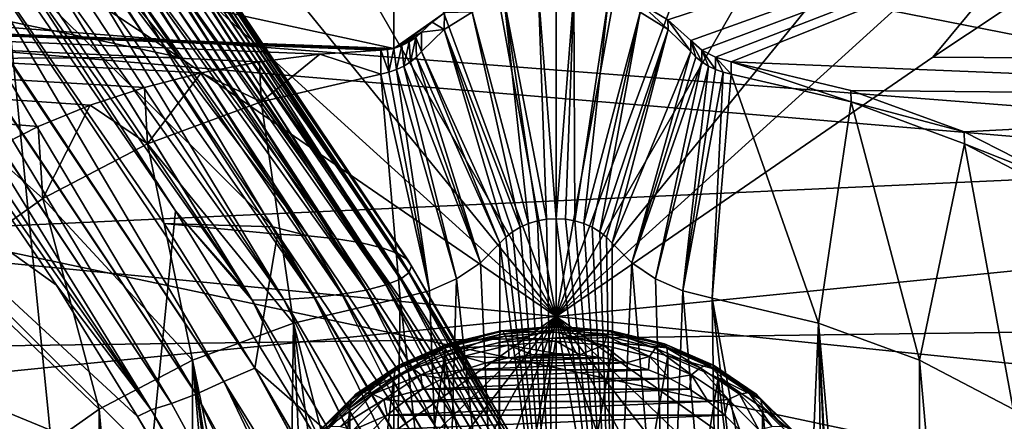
# Model space of a CAD drawing. Header units: metres. Extents: x -22 to 72, y -222 to 22.
# Tile 387 of 410: x 59.65 to 62.68, y 11.72 to 12.96. Entities that reach past the tile are written whole.
import ezdxf

# ---------------------------------------------------------------- set-up
doc = ezdxf.new("R2010")
doc.units = ezdxf.units.M
doc.layers.add('solid_509499_SW0002_01', color=7, linetype='CONTINUOUS')

msp = doc.modelspace()

# ---------------------------------------------------------------- linework, layer by layer
at = {"layer": 'solid_509499_SW0002_01'}
for points in [[(60.799999, 12.87275, 54.161564), (53.299999, 14.496555, 53.646957), (53.299999, 13.151852, 52.405491)], [(60.799999, 12.87275, 54.161564), (60.799999, 13.490433, 54.762997), (53.299999, 14.496555, 53.646957)], [(60.861732, 14.468697, 52.60973), (61.299999, 14.494572, 52.627846), (61.299999, 12.045105, 50.797806)], [(61.299999, 14.494572, 52.627846), (61.73827, 14.468697, 52.60973), (61.299999, 12.045105, 50.797806)], [(60.432522, 14.391605, 52.555748), (60.861732, 14.468697, 52.60973), (61.299999, 12.045105, 50.797806)], [(61.73827, 14.468697, 52.60973), (62.167477, 14.391605, 52.555748), (61.299999, 12.045105, 50.797806)], [(60.021248, 14.264891, 52.467022), (60.432522, 14.391605, 52.555748), (61.299999, 12.045105, 50.797806)], [(62.167477, 14.391605, 52.555748), (62.578751, 14.264891, 52.467022), (61.299999, 12.045105, 50.797806)], [(60.137913, 12.846172, 51.387478), (53.5, 12.80475, 51.35553), (53.5, 14.2452, 52.570343)], [(60.137913, 12.846172, 51.387478), (53.5, 14.2452, 52.570343), (58.977135, 13.61799, 52.014057)], [(59.636406, 14.091173, 52.345383), (60.021248, 14.264891, 52.467022), (61.299999, 12.045105, 50.797806)], [(62.578751, 14.264891, 52.467022), (62.963593, 14.091173, 52.345383), (61.299999, 12.045105, 50.797806)], [(59.285954, 13.874043, 52.193348), (59.636406, 14.091173, 52.345383), (61.299999, 12.045105, 50.797806)], [(62.963593, 14.091173, 52.345383), (63.314045, 13.874043, 52.193348), (61.299999, 12.045105, 50.797806)], [(64.561676, 13.91882, 55.507469), (61.559086, 13.011771, 54.347103), (61.64502, 12.960951, 54.305046)], [(64.561676, 13.91882, 55.507469), (61.64502, 12.960951, 54.305046), (61.715157, 12.897594, 54.250404)], [(64.561676, 13.91882, 55.507469), (61.715157, 12.897594, 54.250404), (61.749416, 12.867819, 54.224991)], [(64.561676, 13.91882, 55.507469), (61.749416, 12.867819, 54.224991), (61.792046, 12.845408, 54.207142)], [(64.561676, 13.91882, 55.507469), (61.792046, 12.845408, 54.207142), (61.840435, 12.831539, 54.197701)], [(64.561676, 12.720585, 54.289288), (64.561676, 13.91882, 55.507469), (61.840435, 12.831539, 54.197701)], [(59.285954, 13.874043, 52.193348), (60.137913, 12.846172, 51.387478), (58.977135, 13.61799, 52.014057)], [(59.285954, 13.874043, 52.193348), (61.299999, 12.045105, 50.797806), (60.137913, 12.846172, 51.387478)], [(63.314045, 13.874043, 52.193348), (62.462135, 12.846207, 51.387505), (61.299999, 12.045105, 50.797806)], [(63.314045, 13.874043, 52.193348), (63.622864, 13.61799, 52.014057), (62.462135, 12.846207, 51.387505)], [(59.299999, 13.587073, 81.565819), (64.561676, 13.801345, 80.947975), (64.561676, 12.551476, 82.162895)], [(62.462135, 12.846207, 51.387505), (63.622864, 13.61799, 52.014057), (68.892403, 12.803313, 51.354424)], [(59.299999, 12.962036, 82.164238), (59.299999, 13.587073, 81.565819), (64.561676, 12.551476, 82.162895)], [(53.5, 13.377833, 84.187454), (68.905083, 12.078847, 85.17852), (68.907753, 13.522199, 84.067055)], [(60.955658, 12.982371, 54.275578), (60.799999, 13.490433, 54.762997), (60.799999, 12.87275, 54.161564)], [(53.5, 13.377833, 84.187454), (53.5, 11.872946, 85.321465), (68.905083, 12.078847, 85.17852)], [(60.27504, 11.844289, 74.679329), (59.376991, 13.36694, 74.329681), (59.296669, 13.316555, 74.371689)], [(59.376991, 13.36694, 74.329681), (60.426708, 12.321719, 74.487076), (59.732666, 13.355902, 74.267632)], [(60.090969, 12.332294, 74.545532), (60.426708, 12.321719, 74.487076), (59.376991, 13.36694, 74.329681)], [(60.090969, 12.332294, 74.545532), (59.376991, 13.36694, 74.329681), (60.370735, 11.88531, 74.637589)], [(60.27504, 11.844289, 74.679329), (60.370735, 11.88531, 74.637589), (59.376991, 13.36694, 74.329681)], [(60.535454, 12.293611, 74.465942), (59.787945, 13.353168, 74.254898), (59.732666, 13.355902, 74.267632)], [(60.426708, 12.321719, 74.487076), (60.535454, 12.293611, 74.465942), (59.732666, 13.355902, 74.267632)], [(60.535454, 12.293611, 74.465942), (59.841393, 13.349138, 74.236115), (59.787945, 13.353168, 74.254898)], [(60.622993, 12.284492, 74.422478), (59.892315, 13.343862, 74.211533), (59.841393, 13.349138, 74.236115)], [(60.535454, 12.293611, 74.465942), (60.622993, 12.284492, 74.422478), (59.841393, 13.349138, 74.236115)], [(60.622993, 12.284492, 74.422478), (59.94006, 13.337408, 74.181458), (59.892315, 13.343862, 74.211533)], [(60.700172, 12.272038, 74.363113), (59.984005, 13.32986, 74.146286), (59.94006, 13.337408, 74.181458)], [(60.622993, 12.284492, 74.422478), (60.700172, 12.272038, 74.363113), (59.94006, 13.337408, 74.181458)], [(60.189701, 11.80545, 74.74028), (59.291851, 13.31365, 74.374817), (59.216488, 13.270203, 74.43425)], [(60.27504, 11.844289, 74.679329), (59.296669, 13.316555, 74.371689), (59.291851, 13.31365, 74.374817)], [(60.189701, 11.80545, 74.74028), (60.27504, 11.844289, 74.679329), (59.291851, 13.31365, 74.374817)], [(60.700172, 12.272038, 74.363113), (60.02359, 13.321314, 74.106468), (59.984005, 13.32986, 74.146286)], [(60.764008, 12.256729, 74.290131), (60.058304, 13.311881, 74.062515), (60.02359, 13.321314, 74.106468)], [(60.700172, 12.272038, 74.363113), (60.764008, 12.256729, 74.290131), (60.02359, 13.321314, 74.106468)], [(60.81205, 12.239155, 74.206352), (60.087692, 13.301683, 74.014999), (60.058304, 13.311881, 74.062515)], [(60.764008, 12.256729, 74.290131), (60.81205, 12.239155, 74.206352), (60.058304, 13.311881, 74.062515)], [(60.81205, 12.239155, 74.206352), (60.111382, 13.290853, 73.964531), (60.087692, 13.301683, 74.014999)], [(60.842438, 12.219992, 74.114998), (60.129063, 13.279529, 73.911766), (60.111382, 13.290853, 73.964531)], [(60.81205, 12.239155, 74.206352), (60.842438, 12.219992, 74.114998), (60.111382, 13.290853, 73.964531)], [(60.842438, 12.219992, 74.114998), (60.140511, 13.267857, 73.857384), (60.129063, 13.279529, 73.911766)], [(60.114132, 11.77579, 74.817192), (59.213245, 13.268428, 74.437294), (59.145626, 13.233708, 74.512589)], [(60.189701, 11.80545, 74.74028), (59.216488, 13.270203, 74.43425), (59.213245, 13.268428, 74.437294)], [(60.114132, 11.77579, 74.817192), (60.189701, 11.80545, 74.74028), (59.213245, 13.268428, 74.437294)], [(60.846302, 12.179888, 73.92382), (60.136379, 13.232264, 73.691536), (60.144196, 13.244072, 73.746552)], [(60.854004, 12.199979, 74.0196), (60.145576, 13.255987, 73.802078), (60.140511, 13.267857, 73.857384)], [(60.842438, 12.219992, 74.114998), (60.854004, 12.199979, 74.0196), (60.140511, 13.267857, 73.857384)], [(60.854004, 12.199979, 74.0196), (60.144196, 13.244072, 73.746552), (60.145576, 13.255987, 73.802078)], [(60.854004, 12.199979, 74.0196), (60.846302, 12.179888, 73.92382), (60.144196, 13.244072, 73.746552)], [(60.050957, 11.756338, 74.907402), (59.143791, 13.232836, 74.515007), (59.086521, 13.20837, 74.603996)], [(60.114132, 11.77579, 74.817192), (59.145626, 13.233708, 74.512589), (59.143791, 13.232836, 74.515007)], [(60.050957, 11.756338, 74.907402), (60.114132, 11.77579, 74.817192), (59.143791, 13.232836, 74.515007)], [(60.81963, 12.160493, 73.831367), (60.101952, 13.209593, 73.585899), (60.122231, 13.220719, 73.637741)], [(60.81963, 12.160493, 73.831367), (60.122231, 13.220719, 73.637741), (60.136379, 13.232264, 73.691536)], [(60.846302, 12.179888, 73.92382), (60.81963, 12.160493, 73.831367), (60.136379, 13.232264, 73.691536)], [(58.910282, 12.751908, 75.789078), (59.758755, 12.141646, 74.926239), (59.041241, 13.195107, 74.705185)], [(60.050957, 11.756338, 74.907402), (59.085812, 13.208107, 74.605316), (59.041241, 13.195107, 74.705185)], [(60.050957, 11.756338, 74.907402), (59.041241, 13.195107, 74.705185), (59.758755, 12.141646, 74.926239)], [(60.050957, 11.756338, 74.907402), (59.086521, 13.20837, 74.603996), (59.085812, 13.208107, 74.605316)], [(60.714172, 12.126726, 73.670403), (59.966202, 13.172025, 73.410851), (60.007488, 13.180128, 73.448608)], [(60.714172, 12.126726, 73.670403), (60.007488, 13.180128, 73.448608), (60.044189, 13.189167, 73.490723)], [(60.775013, 12.142542, 73.745796), (60.044189, 13.189167, 73.490723), (60.075817, 13.19903, 73.536682)], [(60.775013, 12.142542, 73.745796), (60.714172, 12.126726, 73.670403), (60.044189, 13.189167, 73.490723)], [(60.775013, 12.142542, 73.745796), (60.075817, 13.19903, 73.536682), (60.101952, 13.209593, 73.585899)], [(60.81963, 12.160493, 73.831367), (60.775013, 12.142542, 73.745796), (60.101952, 13.209593, 73.585899)], [(60.570927, 12.855149, 54.082783), (60.759567, 12.867797, 54.14592), (53.299999, 13.151852, 52.405491)], [(60.780113, 12.869436, 54.153053), (53.299999, 13.151852, 52.405491), (60.759567, 12.867797, 54.14592)], [(60.385624, 12.831697, 54.010826), (60.570927, 12.855149, 54.082783), (53.299999, 13.151852, 52.405491)], [(60.205063, 12.797462, 53.930645), (60.385624, 12.831697, 54.010826), (53.299999, 13.151852, 52.405491)], [(60.030304, 12.752516, 53.842812), (60.205063, 12.797462, 53.930645), (53.299999, 13.151852, 52.405491)], [(59.862617, 12.697085, 53.748127), (60.030304, 12.752516, 53.842812), (53.299999, 13.151852, 52.405491)], [(59.70293, 12.631409, 53.647312), (59.862617, 12.697085, 53.748127), (53.299999, 13.151852, 52.405491)], [(59.552357, 12.555917, 53.541313), (59.70293, 12.631409, 53.647312), (53.299999, 13.151852, 52.405491)], [(60.780113, 12.869436, 54.153053), (60.799999, 12.87275, 54.161564), (53.299999, 13.151852, 52.405491)], [(60.460331, 12.097639, 73.531746), (59.710922, 13.148552, 73.301476), (59.766407, 13.150756, 73.311745)], [(60.460331, 12.097639, 73.531746), (59.766407, 13.150756, 73.311745), (59.820332, 13.154256, 73.328056)], [(60.553741, 12.103833, 73.561272), (59.820332, 13.154256, 73.328056), (59.872028, 13.159009, 73.350204)], [(60.553741, 12.103833, 73.561272), (60.460331, 12.097639, 73.531746), (59.820332, 13.154256, 73.328056)], [(60.553741, 12.103833, 73.561272), (59.872028, 13.159009, 73.350204), (59.920856, 13.164956, 73.377914)], [(60.639458, 12.113655, 73.608093), (59.920856, 13.164956, 73.377914), (59.966202, 13.172025, 73.410851)], [(60.639458, 12.113655, 73.608093), (60.553741, 12.103833, 73.561272), (59.920856, 13.164956, 73.377914)], [(60.714172, 12.126726, 73.670403), (60.639458, 12.113655, 73.608093), (59.966202, 13.172025, 73.410851)], [(59.898636, 10.086307, 73.852318), (58.411636, 10.046484, 73.780212), (59.594398, 13.147455, 73.296364)], [(59.624477, 13.147558, 73.296883), (60.126026, 12.371292, 73.461517), (59.594398, 13.147455, 73.296364)], [(60.126026, 12.371292, 73.461517), (59.898636, 10.086307, 73.852318), (59.594398, 13.147455, 73.296364)], [(60.348724, 12.117719, 73.515945), (59.624477, 13.147558, 73.296883), (59.654568, 13.147676, 73.297394)], [(60.348724, 12.117719, 73.515945), (60.126026, 12.371292, 73.461517), (59.624477, 13.147558, 73.296883)], [(60.348724, 12.117719, 73.515945), (59.654568, 13.147676, 73.297394), (59.710922, 13.148552, 73.301476)], [(60.348724, 12.117719, 73.515945), (59.710922, 13.148552, 73.301476), (60.362671, 12.095558, 73.520592)], [(60.460331, 12.097639, 73.531746), (60.362671, 12.095558, 73.520592), (59.710922, 13.148552, 73.301476)], [(61.139618, 13.02242, 54.411987), (61.270866, 12.345009, 54.91428), (61.245686, 13.041638, 54.425446)], [(61.245686, 13.041638, 54.425446), (61.270866, 12.345009, 54.91428), (61.299999, 12.346684, 54.915455)], [(61.245686, 13.041638, 54.425446), (61.299999, 12.346684, 54.915455), (61.354317, 13.041638, 54.425446)], [(61.354317, 13.041638, 54.425446), (61.299999, 12.346684, 54.915455), (61.329136, 12.345009, 54.91428)], [(61.354317, 13.041638, 54.425446), (61.329136, 12.345009, 54.91428), (61.357693, 12.340026, 54.910793)], [(61.354317, 13.041638, 54.425446), (61.357693, 12.340026, 54.910793), (61.460384, 13.02242, 54.411987)], [(61.041115, 12.984887, 54.385708), (61.214867, 12.331821, 54.905045), (61.139618, 13.02242, 54.411987)], [(61.139618, 13.02242, 54.411987), (61.214867, 12.331821, 54.905045), (61.242306, 12.340026, 54.910793)], [(61.139618, 13.02242, 54.411987), (61.242306, 12.340026, 54.910793), (61.270866, 12.345009, 54.91428)], [(61.460384, 13.02242, 54.411987), (61.357693, 12.340026, 54.910793), (61.385136, 12.331821, 54.905045)], [(61.460384, 13.02242, 54.411987), (61.385136, 12.331821, 54.905045), (61.558884, 12.984887, 54.385708)], [(61.558884, 12.984887, 54.385708), (61.645168, 12.930811, 54.347843), (61.559086, 13.011771, 54.347103)], [(61.645168, 12.930811, 54.347843), (61.64502, 12.960951, 54.305046), (61.559086, 13.011771, 54.347103)], [(60.917912, 12.9541, 54.24617), (60.955658, 12.982371, 54.275578), (60.799999, 12.87275, 54.161564)], [(60.954834, 12.930811, 54.347843), (60.955658, 12.982371, 54.275578), (60.917912, 12.9541, 54.24617)], [(60.954834, 12.930811, 54.347843), (61.041115, 12.984887, 54.385708), (60.955658, 12.982371, 54.275578)], [(60.954834, 12.930811, 54.347843), (61.189106, 12.320571, 54.897167), (61.041115, 12.984887, 54.385708)], [(61.041115, 12.984887, 54.385708), (61.189106, 12.320571, 54.897167), (61.214867, 12.331821, 54.905045)], [(61.558884, 12.984887, 54.385708), (61.385136, 12.331821, 54.905045), (61.410896, 12.320571, 54.897167)], [(61.558884, 12.984887, 54.385708), (61.410896, 12.320571, 54.897167), (61.434502, 12.306477, 54.887299)], [(61.558884, 12.984887, 54.385708), (61.434502, 12.306477, 54.887299), (61.645168, 12.930811, 54.347843)], [(59.299999, 12.310474, 82.734047), (59.299999, 12.962036, 82.164238), (64.561676, 12.551476, 82.162895)], [(60.884842, 12.922809, 54.214394), (60.917912, 12.9541, 54.24617), (60.799999, 12.87275, 54.161564)], [(60.954834, 12.930811, 54.347843), (60.917912, 12.9541, 54.24617), (60.884842, 12.922809, 54.214394)], [(61.715157, 12.86274, 54.300179), (61.715157, 12.897594, 54.250404), (61.64502, 12.960951, 54.305046)], [(61.645168, 12.930811, 54.347843), (61.715157, 12.86274, 54.300179), (61.64502, 12.960951, 54.305046)], [(60.867489, 12.906909, 54.198261), (60.884842, 12.922809, 54.214394), (60.799999, 12.87275, 54.161564)], [(60.847229, 12.893087, 54.183895), (60.867489, 12.906909, 54.198261), (60.799999, 12.87275, 54.161564)], [(60.850891, 12.831043, 54.277985), (60.867489, 12.906909, 54.198261), (60.847229, 12.893087, 54.183895)], [(60.850891, 12.831043, 54.277985), (60.869118, 12.845993, 54.288452), (60.867489, 12.906909, 54.198261)], [(60.884842, 12.86274, 54.300179), (60.884842, 12.922809, 54.214394), (60.867489, 12.906909, 54.198261)], [(60.869118, 12.845993, 54.288452), (60.884842, 12.86274, 54.300179), (60.867489, 12.906909, 54.198261)], [(60.884842, 12.86274, 54.300179), (60.954834, 12.930811, 54.347843), (60.884842, 12.922809, 54.214394)], [(60.884842, 12.86274, 54.300179), (61.144539, 12.289834, 54.875648), (60.954834, 12.930811, 54.347843)], [(60.954834, 12.930811, 54.347843), (61.144539, 12.289834, 54.875648), (61.165501, 12.306477, 54.887299)], [(60.954834, 12.930811, 54.347843), (61.165501, 12.306477, 54.887299), (61.189106, 12.320571, 54.897167)], [(61.645168, 12.930811, 54.347843), (61.434502, 12.306477, 54.887299), (61.455463, 12.289834, 54.875648)], [(61.645168, 12.930811, 54.347843), (61.455463, 12.289834, 54.875648), (61.473389, 12.270955, 54.862427)], [(61.645168, 12.930811, 54.347843), (61.473389, 12.270955, 54.862427), (61.715157, 12.86274, 54.300179)], [(60.824615, 12.881659, 54.171619), (60.847229, 12.893087, 54.183895), (60.799999, 12.87275, 54.161564)], [(60.808189, 12.807494, 54.261497), (60.824615, 12.881659, 54.171619), (60.799999, 12.87275, 54.161564)], [(60.808189, 12.807494, 54.261497), (60.830471, 12.818139, 54.268951), (60.824615, 12.881659, 54.171619)], [(60.830471, 12.818139, 54.268951), (60.847229, 12.893087, 54.183895), (60.824615, 12.881659, 54.171619)], [(60.830471, 12.818139, 54.268951), (60.850891, 12.831043, 54.277985), (60.847229, 12.893087, 54.183895)], [(61.749107, 12.831043, 54.277985), (61.749416, 12.867819, 54.224991), (61.715157, 12.897594, 54.250404)], [(61.730885, 12.845993, 54.288452), (61.715157, 12.897594, 54.250404), (61.715157, 12.86274, 54.300179)], [(61.730885, 12.845993, 54.288452), (61.749107, 12.831043, 54.277985), (61.715157, 12.897594, 54.250404)], [(60.137913, 12.846172, 51.387478), (61.299999, 12.045105, 50.797806), (53.5, 12.80475, 51.35553)], [(60.390354, 12.707378, 54.191395), (60.570927, 12.855149, 54.082783), (60.385624, 12.831697, 54.010826)], [(60.390354, 12.707378, 54.191395), (60.759567, 12.793653, 54.251804), (60.570927, 12.855149, 54.082783)], [(60.759567, 12.793653, 54.251804), (60.759567, 12.867797, 54.14592), (60.570927, 12.855149, 54.082783)], [(60.784424, 12.799288, 54.255749), (60.780113, 12.869436, 54.153053), (60.759567, 12.867797, 54.14592)], [(60.759567, 12.793653, 54.251804), (60.784424, 12.799288, 54.255749), (60.759567, 12.867797, 54.14592)], [(60.784424, 12.799288, 54.255749), (60.799999, 12.87275, 54.161564), (60.780113, 12.869436, 54.153053)], [(60.784424, 12.799288, 54.255749), (60.808189, 12.807494, 54.261497), (60.799999, 12.87275, 54.161564)], [(60.850891, 12.831043, 54.277985), (61.066338, 12.210877, 54.820362), (60.869118, 12.845993, 54.288452)], [(60.869118, 12.845993, 54.288452), (61.12661, 12.270955, 54.862427), (60.884842, 12.86274, 54.300179)], [(60.869118, 12.845993, 54.288452), (61.066338, 12.210877, 54.820362), (61.12661, 12.270955, 54.862427)], [(60.884842, 12.86274, 54.300179), (61.12661, 12.270955, 54.862427), (61.144539, 12.289834, 54.875648)], [(61.299999, 12.045105, 50.797806), (62.462135, 12.846207, 51.387505), (68.892403, 12.803313, 51.354424)], [(61.715157, 12.86274, 54.300179), (61.473389, 12.270955, 54.862427), (61.533665, 12.210877, 54.820362)], [(61.730885, 12.845993, 54.288452), (61.715157, 12.86274, 54.300179), (61.533665, 12.210877, 54.820362)], [(61.730885, 12.845993, 54.288452), (61.533665, 12.210877, 54.820362), (61.749107, 12.831043, 54.277985)], [(61.749107, 12.831043, 54.277985), (61.769531, 12.818139, 54.268951), (61.749416, 12.867819, 54.224991)], [(61.791809, 12.807494, 54.261497), (61.792046, 12.845408, 54.207142), (61.749416, 12.867819, 54.224991)], [(61.769531, 12.818139, 54.268951), (61.791809, 12.807494, 54.261497), (61.749416, 12.867819, 54.224991)], [(60.390354, 12.707378, 54.191395), (60.385624, 12.831697, 54.010826), (60.205063, 12.797462, 53.930645)], [(60.808189, 12.807494, 54.261497), (60.99308, 12.16142, 54.785728), (60.830471, 12.818139, 54.268951)], [(60.830471, 12.818139, 54.268951), (61.066338, 12.210877, 54.820362), (60.850891, 12.831043, 54.277985)], [(60.830471, 12.818139, 54.268951), (60.99308, 12.16142, 54.785728), (61.066338, 12.210877, 54.820362)], [(61.749107, 12.831043, 54.277985), (61.533665, 12.210877, 54.820362), (61.606918, 12.16142, 54.785728)], [(61.749107, 12.831043, 54.277985), (61.606918, 12.16142, 54.785728), (61.769531, 12.818139, 54.268951)], [(61.769531, 12.818139, 54.268951), (61.606918, 12.16142, 54.785728), (61.690422, 12.124429, 54.75983)], [(61.769531, 12.818139, 54.268951), (61.690422, 12.124429, 54.75983), (61.791809, 12.807494, 54.261497)], [(61.791809, 12.807494, 54.261497), (61.815575, 12.799288, 54.255749), (61.792046, 12.845408, 54.207142)], [(61.840435, 12.793653, 54.251804), (61.840435, 12.831539, 54.197701), (61.792046, 12.845408, 54.207142)], [(61.815575, 12.799288, 54.255749), (61.840435, 12.793653, 54.251804), (61.792046, 12.845408, 54.207142)], [(64.561676, 12.720585, 54.289288), (61.840435, 12.831539, 54.197701), (62.208801, 12.742543, 54.141712)], [(62.209648, 12.707378, 54.191395), (62.208801, 12.742543, 54.141712), (61.840435, 12.831539, 54.197701)], [(61.840435, 12.793653, 54.251804), (62.209648, 12.707378, 54.191395), (61.840435, 12.831539, 54.197701)], [(61.299999, 12.045105, 50.797806), (53.5, 11.261203, 50.274727), (53.5, 12.80475, 51.35553)], [(60.040245, 12.578309, 54.101021), (60.205063, 12.797462, 53.930645), (60.030304, 12.752516, 53.842812)], [(60.390354, 12.707378, 54.191395), (60.205063, 12.797462, 53.930645), (60.040245, 12.578309, 54.101021)], [(60.390354, 12.707378, 54.191395), (60.818947, 12.101288, 54.743626), (60.759567, 12.793653, 54.251804)], [(60.759567, 12.793653, 54.251804), (60.909576, 12.124429, 54.75983), (60.784424, 12.799288, 54.255749)], [(60.759567, 12.793653, 54.251804), (60.818947, 12.101288, 54.743626), (60.909576, 12.124429, 54.75983)], [(60.784424, 12.799288, 54.255749), (60.909576, 12.124429, 54.75983), (60.808189, 12.807494, 54.261497)], [(60.808189, 12.807494, 54.261497), (60.909576, 12.124429, 54.75983), (60.99308, 12.16142, 54.785728)], [(61.299999, 12.045105, 50.797806), (68.892403, 12.803313, 51.354424), (68.892403, 11.260791, 50.274464)], [(61.791809, 12.807494, 54.261497), (61.690422, 12.124429, 54.75983), (61.815575, 12.799288, 54.255749)], [(61.815575, 12.799288, 54.255749), (61.690422, 12.124429, 54.75983), (61.781052, 12.101288, 54.743626)], [(61.815575, 12.799288, 54.255749), (61.781052, 12.101288, 54.743626), (61.840435, 12.793653, 54.251804)], [(62.109688, 12.024495, 54.689854), (61.840435, 12.793653, 54.251804), (61.781052, 12.101288, 54.743626)], [(62.109688, 12.024495, 54.689854), (62.209648, 12.707378, 54.191395), (61.840435, 12.793653, 54.251804)], [(58.910282, 12.751908, 75.789078), (60.009247, 11.736337, 75.010139), (59.758755, 12.141646, 74.926239)], [(58.910282, 12.751908, 75.789078), (60.129921, 11.53299, 75.051941), (60.009247, 11.736337, 75.010139)], [(58.910282, 12.751908, 75.789078), (58.910282, 12.036059, 76.855171), (60.129921, 11.53299, 75.051941)], [(60.040245, 12.578309, 54.101021), (60.030304, 12.752516, 53.842812), (59.862617, 12.697085, 53.748127)], [(64.561676, 12.720585, 54.289288), (62.208801, 12.742543, 54.141712), (62.558109, 12.614994, 54.050175)], [(62.209648, 12.707378, 54.191395), (62.558109, 12.614994, 54.050175), (62.208801, 12.742543, 54.141712)], [(59.716587, 12.409158, 53.982578), (59.862617, 12.697085, 53.748127), (59.70293, 12.631409, 53.647312)], [(60.040245, 12.578309, 54.101021), (59.862617, 12.697085, 53.748127), (59.716587, 12.409158, 53.982578)], [(60.390354, 12.707378, 54.191395), (60.040245, 12.578309, 54.101021), (60.490314, 12.024495, 54.689854)], [(60.390354, 12.707378, 54.191395), (60.490314, 12.024495, 54.689854), (60.818947, 12.101288, 54.743626)], [(62.421326, 11.909609, 54.609409), (62.209648, 12.707378, 54.191395), (62.109688, 12.024495, 54.689854)], [(62.209648, 12.707378, 54.191395), (62.559753, 12.578309, 54.101021), (62.558109, 12.614994, 54.050175)], [(62.421326, 11.909609, 54.609409), (62.559753, 12.578309, 54.101021), (62.209648, 12.707378, 54.191395)], [(64.561676, 12.720585, 54.289288), (62.558109, 12.614994, 54.050175), (62.881359, 12.450686, 53.925938)], [(59.716587, 12.409158, 53.982578), (59.70293, 12.631409, 53.647312), (59.552357, 12.555917, 53.541313)], [(62.559753, 12.578309, 54.101021), (62.881359, 12.450686, 53.925938), (62.558109, 12.614994, 54.050175)], [(60.040245, 12.578309, 54.101021), (59.716587, 12.409158, 53.982578), (60.178673, 11.909609, 54.609409)], [(60.040245, 12.578309, 54.101021), (60.178673, 11.909609, 54.609409), (60.490314, 12.024495, 54.689854)], [(62.709427, 11.759043, 54.503983), (62.559753, 12.578309, 54.101021), (62.421326, 11.909609, 54.609409)], [(62.559753, 12.578309, 54.101021), (62.883411, 12.409158, 53.982578), (62.881359, 12.450686, 53.925938)], [(62.709427, 11.759043, 54.503983), (62.883411, 12.409158, 53.982578), (62.559753, 12.578309, 54.101021)], [(59.299999, 12.310474, 82.734047), (64.561676, 12.551476, 82.162895), (64.561676, 11.195126, 83.25766)], [(59.716587, 12.409158, 53.982578), (59.552357, 12.555917, 53.541313), (59.426167, 12.203476, 53.838558)], [(59.716587, 12.409158, 53.982578), (59.426167, 12.203476, 53.838558), (59.890575, 11.759043, 54.503983)], [(59.716587, 12.409158, 53.982578), (59.890575, 11.759043, 54.503983), (60.178673, 11.909609, 54.609409)], [(60.126026, 12.371292, 73.461517), (60.597427, 11.611213, 73.620628), (59.898636, 10.086307, 73.852318)], [(60.362671, 12.095558, 73.520592), (60.597427, 11.611213, 73.620628), (60.126026, 12.371292, 73.461517)], [(60.348724, 12.117719, 73.515945), (60.362671, 12.095558, 73.520592), (60.126026, 12.371292, 73.461517)], [(60.090969, 12.332294, 74.545532), (60.440765, 12.299293, 74.491783), (60.426708, 12.321719, 74.487076)], [(60.090969, 12.332294, 74.545532), (60.370735, 11.88531, 74.637589), (60.440765, 12.299293, 74.491783)], [(61.299999, 10.946896, 53.93531), (61.214867, 12.331821, 54.905045), (61.189106, 12.320571, 54.897167)], [(61.299999, 10.946896, 53.93531), (61.242306, 12.340026, 54.910793), (61.214867, 12.331821, 54.905045)], [(61.299999, 10.946896, 53.93531), (61.270866, 12.345009, 54.91428), (61.242306, 12.340026, 54.910793)], [(61.299999, 10.946896, 53.93531), (61.299999, 12.346684, 54.915455), (61.270866, 12.345009, 54.91428)], [(61.475597, 10.932728, 53.925392), (61.329136, 12.345009, 54.91428), (61.299999, 12.346684, 54.915455)], [(61.299999, 10.946896, 53.93531), (61.475597, 10.932728, 53.925392), (61.299999, 12.346684, 54.915455)], [(61.475597, 10.932728, 53.925392), (61.357693, 12.340026, 54.910793), (61.329136, 12.345009, 54.91428)], [(61.475597, 10.932728, 53.925392), (61.385136, 12.331821, 54.905045), (61.357693, 12.340026, 54.910793)], [(61.475597, 10.932728, 53.925392), (61.410896, 12.320571, 54.897167), (61.385136, 12.331821, 54.905045)], [(59.299999, 11.634413, 83.273521), (59.299999, 12.310474, 82.734047), (64.561676, 11.195126, 83.25766)], [(60.370735, 11.88531, 74.637589), (61.01815, 11.316975, 74.695839), (60.440765, 12.299293, 74.491783)], [(60.426708, 12.321719, 74.487076), (60.440765, 12.299293, 74.491783), (60.535454, 12.293611, 74.465942)], [(61.130356, 11.279489, 74.676537), (60.535454, 12.293611, 74.465942), (60.440765, 12.299293, 74.491783)], [(61.01815, 11.316975, 74.695839), (61.130356, 11.279489, 74.676537), (60.440765, 12.299293, 74.491783)], [(61.299999, 10.946896, 53.93531), (61.165501, 12.306477, 54.887299), (61.144539, 12.289834, 54.875648)], [(61.299999, 10.946896, 53.93531), (61.189106, 12.320571, 54.897167), (61.165501, 12.306477, 54.887299)], [(61.475597, 10.932728, 53.925392), (61.434502, 12.306477, 54.887299), (61.410896, 12.320571, 54.897167)], [(61.475597, 10.932728, 53.925392), (61.455463, 12.289834, 54.875648), (61.434502, 12.306477, 54.887299)], [(61.217896, 11.270544, 74.633034), (60.622993, 12.284492, 74.422478), (60.535454, 12.293611, 74.465942)], [(61.130356, 11.279489, 74.676537), (61.217896, 11.270544, 74.633034), (60.535454, 12.293611, 74.465942)], [(61.295071, 11.258327, 74.573624), (60.700172, 12.272038, 74.363113), (60.622993, 12.284492, 74.422478)], [(61.217896, 11.270544, 74.633034), (61.295071, 11.258327, 74.573624), (60.622993, 12.284492, 74.422478)], [(61.35891, 11.243308, 74.50058), (60.764008, 12.256729, 74.290131), (60.700172, 12.272038, 74.363113)], [(61.295071, 11.258327, 74.573624), (61.35891, 11.243308, 74.50058), (60.700172, 12.272038, 74.363113)], [(61.124401, 10.932728, 53.925392), (61.12661, 12.270955, 54.862427), (61.066338, 12.210877, 54.820362)], [(61.124401, 10.932728, 53.925392), (61.299999, 10.946896, 53.93531), (61.12661, 12.270955, 54.862427)], [(61.299999, 10.946896, 53.93531), (61.144539, 12.289834, 54.875648), (61.12661, 12.270955, 54.862427)], [(61.475597, 10.932728, 53.925392), (61.473389, 12.270955, 54.862427), (61.455463, 12.289834, 54.875648)], [(61.475597, 10.932728, 53.925392), (61.533665, 12.210877, 54.820362), (61.473389, 12.270955, 54.862427)], [(61.406948, 11.226068, 74.416733), (60.81205, 12.239155, 74.206352), (60.764008, 12.256729, 74.290131)], [(61.35891, 11.243308, 74.50058), (61.406948, 11.226068, 74.416733), (60.764008, 12.256729, 74.290131)], [(61.437336, 11.207268, 74.325302), (60.842438, 12.219992, 74.114998), (60.81205, 12.239155, 74.206352)], [(61.406948, 11.226068, 74.416733), (61.437336, 11.207268, 74.325302), (60.81205, 12.239155, 74.206352)], [(61.448902, 11.187635, 74.22982), (60.854004, 12.199979, 74.0196), (60.842438, 12.219992, 74.114998)], [(61.437336, 11.207268, 74.325302), (61.448902, 11.187635, 74.22982), (60.842438, 12.219992, 74.114998)], [(61.124401, 10.932728, 53.925392), (61.066338, 12.210877, 54.820362), (60.99308, 12.16142, 54.785728)], [(61.475597, 10.932728, 53.925392), (61.644428, 10.890773, 53.896015), (61.533665, 12.210877, 54.820362)], [(61.644428, 10.890773, 53.896015), (61.606918, 12.16142, 54.785728), (61.533665, 12.210877, 54.820362)], [(59.426167, 12.203476, 53.838558), (59.632061, 11.575957, 54.375786), (59.890575, 11.759043, 54.503983)], [(61.414528, 11.1489, 74.041435), (60.81963, 12.160493, 73.831367), (60.846302, 12.179888, 73.92382)], [(61.4412, 11.167926, 74.133972), (60.846302, 12.179888, 73.92382), (60.854004, 12.199979, 74.0196)], [(61.4412, 11.167926, 74.133972), (61.414528, 11.1489, 74.041435), (60.846302, 12.179888, 73.92382)], [(61.448902, 11.187635, 74.22982), (61.4412, 11.167926, 74.133972), (60.854004, 12.199979, 74.0196)], [(61.369911, 11.131289, 73.955788), (60.775013, 12.142542, 73.745796), (60.81963, 12.160493, 73.831367)], [(61.414528, 11.1489, 74.041435), (61.369911, 11.131289, 73.955788), (60.81963, 12.160493, 73.831367)], [(60.95557, 10.890773, 53.896015), (60.99308, 12.16142, 54.785728), (60.909576, 12.124429, 54.75983)], [(60.95557, 10.890773, 53.896015), (61.124401, 10.932728, 53.925392), (60.99308, 12.16142, 54.785728)], [(61.644428, 10.890773, 53.896015), (61.690422, 12.124429, 54.75983), (61.606918, 12.16142, 54.785728)], [(60.050957, 11.756338, 74.907402), (59.758755, 12.141646, 74.926239), (60.009247, 11.736337, 75.010139)], [(61.234356, 11.102952, 73.817978), (60.639458, 12.113655, 73.608093), (60.714172, 12.126726, 73.670403)], [(61.309074, 11.115774, 73.880333), (60.714172, 12.126726, 73.670403), (60.775013, 12.142542, 73.745796)], [(61.309074, 11.115774, 73.880333), (61.234356, 11.102952, 73.817978), (60.714172, 12.126726, 73.670403)], [(61.369911, 11.131289, 73.955788), (61.309074, 11.115774, 73.880333), (60.775013, 12.142542, 73.745796)], [(60.95557, 10.890773, 53.896015), (60.909576, 12.124429, 54.75983), (60.818947, 12.101288, 54.743626)], [(61.644428, 10.890773, 53.896015), (61.800007, 10.822655, 53.848316), (61.690422, 12.124429, 54.75983)], [(61.800007, 10.822655, 53.848316), (61.781052, 12.101288, 54.743626), (61.690422, 12.124429, 54.75983)], [(60.460331, 12.097639, 73.531746), (60.940144, 11.116831, 73.7239), (60.362671, 12.095558, 73.520592)], [(60.362671, 12.095558, 73.520592), (60.940144, 11.116831, 73.7239), (60.597427, 11.611213, 73.620628)], [(61.055233, 11.08724, 73.741562), (60.460331, 12.097639, 73.531746), (60.553741, 12.103833, 73.561272)], [(60.460331, 12.097639, 73.531746), (60.95752, 11.08533, 73.730377), (60.940144, 11.116831, 73.7239)], [(61.055233, 11.08724, 73.741562), (60.95752, 11.08533, 73.730377), (60.460331, 12.097639, 73.531746)], [(60.799995, 10.822655, 53.848316), (60.818947, 12.101288, 54.743626), (60.490314, 12.024495, 54.689854)], [(61.14864, 11.093317, 73.771118), (60.553741, 12.103833, 73.561272), (60.639458, 12.113655, 73.608093)], [(61.14864, 11.093317, 73.771118), (61.055233, 11.08724, 73.741562), (60.553741, 12.103833, 73.561272)], [(61.234356, 11.102952, 73.817978), (61.14864, 11.093317, 73.771118), (60.639458, 12.113655, 73.608093)], [(60.799995, 10.822655, 53.848316), (60.95557, 10.890773, 53.896015), (60.818947, 12.101288, 54.743626)], [(62.048317, 10.61925, 53.705891), (62.109688, 12.024495, 54.689854), (61.781052, 12.101288, 54.743626)], [(61.936382, 10.730976, 53.784122), (62.048317, 10.61925, 53.705891), (61.781052, 12.101288, 54.743626)], [(61.800007, 10.822655, 53.848316), (61.936382, 10.730976, 53.784122), (61.781052, 12.101288, 54.743626)], [(53.5, 11.872946, 85.321465), (68.902763, 10.544668, 86.160667), (68.905083, 12.078847, 85.17852)], [(60.137867, 11.216978, 50.246708), (53.5, 11.261203, 50.274727), (61.299999, 12.045105, 50.797806)], [(58.910282, 12.036059, 76.855171), (60.120274, 10.893133, 76.025696), (60.129921, 11.53299, 75.051941)], [(58.910282, 12.036059, 76.855171), (58.910282, 11.23132, 77.855873), (60.120274, 10.893133, 76.025696)], [(59.285954, 10.108191, 49.556469), (60.137867, 11.216978, 50.246708), (61.299999, 12.045105, 50.797806)], [(59.285954, 10.108191, 49.556469), (61.299999, 12.045105, 50.797806), (59.636406, 9.891062, 49.404434)], [(59.636406, 9.891062, 49.404434), (61.299999, 12.045105, 50.797806), (60.021248, 9.717344, 49.282795)], [(60.021248, 9.717344, 49.282795), (61.299999, 12.045105, 50.797806), (60.432522, 9.59063, 49.194069)], [(60.432522, 9.59063, 49.194069), (61.299999, 12.045105, 50.797806), (60.861732, 9.513538, 49.140091)], [(60.861732, 9.513538, 49.140091), (61.299999, 12.045105, 50.797806), (61.299999, 9.487662, 49.121971)], [(62.462135, 11.216977, 50.246708), (61.299999, 12.045105, 50.797806), (68.892403, 11.260791, 50.274464)], [(63.314045, 10.108191, 49.556469), (61.299999, 12.045105, 50.797806), (62.462135, 11.216977, 50.246708)], [(62.963593, 9.891062, 49.404434), (61.299999, 12.045105, 50.797806), (63.314045, 10.108191, 49.556469)], [(62.578751, 9.717344, 49.282795), (61.299999, 12.045105, 50.797806), (62.963593, 9.891062, 49.404434)], [(62.167477, 9.59063, 49.194069), (61.299999, 12.045105, 50.797806), (62.578751, 9.717344, 49.282795)], [(61.73827, 9.513538, 49.140091), (61.299999, 12.045105, 50.797806), (62.167477, 9.59063, 49.194069)], [(61.299999, 9.487662, 49.121971), (61.299999, 12.045105, 50.797806), (61.73827, 9.513538, 49.140091)], [(60.468506, 10.491779, 53.616634), (60.490314, 12.024495, 54.689854), (60.178673, 11.909609, 54.609409)], [(60.468506, 10.491779, 53.616634), (60.551682, 10.61925, 53.705891), (60.490314, 12.024495, 54.689854)], [(60.66362, 10.730976, 53.784122), (60.799995, 10.822655, 53.848316), (60.490314, 12.024495, 54.689854)], [(60.551682, 10.61925, 53.705891), (60.66362, 10.730976, 53.784122), (60.490314, 12.024495, 54.689854)], [(60.958195, 11.947749, 52.37553), (60.965847, 11.960301, 52.325378), (61.12965, 12.001004, 52.353878)], [(61.125748, 11.989385, 52.404682), (60.958195, 11.947749, 52.37553), (61.12965, 12.001004, 52.353878)], [(61.12965, 12.001004, 52.353878), (60.965847, 11.960301, 52.325378), (61.13586, 11.999206, 52.302017)], [(60.965847, 11.960301, 52.325378), (60.978031, 11.959987, 52.274555), (61.13586, 11.999206, 52.302017)], [(61.13586, 11.999206, 52.302017), (60.978031, 11.959987, 52.274555), (61.143955, 11.98411, 52.252644)], [(61.299999, 12.003443, 52.414528), (61.299999, 11.979335, 52.460838), (61.12442, 11.965169, 52.45092)], [(61.299999, 12.003443, 52.414528), (61.12442, 11.965169, 52.45092), (61.125748, 11.989385, 52.404682)], [(61.125748, 11.989385, 52.404682), (61.12965, 12.001004, 52.353878), (61.299999, 12.014748, 52.363503)], [(61.299999, 12.003443, 52.414528), (61.125748, 11.989385, 52.404682), (61.299999, 12.014748, 52.363503)], [(61.299999, 12.014748, 52.363503), (61.12965, 12.001004, 52.353878), (61.299999, 12.012448, 52.311291)], [(61.12965, 12.001004, 52.353878), (61.13586, 11.999206, 52.302017), (61.299999, 12.012448, 52.311291)], [(61.299999, 12.012448, 52.311291), (61.13586, 11.999206, 52.302017), (61.299999, 11.996699, 52.261459)], [(61.13586, 11.999206, 52.302017), (61.143955, 11.98411, 52.252644), (61.299999, 11.996699, 52.261459)], [(61.299999, 11.996699, 52.261459), (61.143955, 11.98411, 52.252644), (61.299999, 11.968578, 52.217407)], [(61.299999, 12.014748, 52.363503), (61.299999, 12.012448, 52.311291), (61.464138, 11.999206, 52.302017)], [(61.470348, 12.001004, 52.353878), (61.299999, 12.014748, 52.363503), (61.464138, 11.999206, 52.302017)], [(61.299999, 12.003443, 52.414528), (61.299999, 12.014748, 52.363503), (61.470348, 12.001004, 52.353878)], [(61.299999, 12.012448, 52.311291), (61.299999, 11.996699, 52.261459), (61.456047, 11.98411, 52.252644)], [(61.464138, 11.999206, 52.302017), (61.299999, 12.012448, 52.311291), (61.456047, 11.98411, 52.252644)], [(61.474251, 11.989385, 52.404682), (61.299999, 11.979335, 52.460838), (61.299999, 12.003443, 52.414528)], [(61.474251, 11.989385, 52.404682), (61.299999, 12.003443, 52.414528), (61.470348, 12.001004, 52.353878)], [(61.299999, 11.996699, 52.261459), (61.299999, 11.968578, 52.217407), (61.446621, 11.956749, 52.209122)], [(61.456047, 11.98411, 52.252644), (61.299999, 11.996699, 52.261459), (61.446621, 11.956749, 52.209122)], [(61.464138, 11.999206, 52.302017), (61.456047, 11.98411, 52.252644), (61.606094, 11.946825, 52.226536)], [(61.470348, 12.001004, 52.353878), (61.464138, 11.999206, 52.302017), (61.621971, 11.959987, 52.274555)], [(61.621971, 11.959987, 52.274555), (61.464138, 11.999206, 52.302017), (61.606094, 11.946825, 52.226536)], [(61.634151, 11.960301, 52.325378), (61.470348, 12.001004, 52.353878), (61.621971, 11.959987, 52.274555)], [(61.474251, 11.989385, 52.404682), (61.470348, 12.001004, 52.353878), (61.634151, 11.960301, 52.325378)], [(62.048317, 10.61925, 53.705891), (62.131493, 10.491779, 53.616634), (62.109688, 12.024495, 54.689854)], [(62.421326, 8.509712, 52.228775), (62.421326, 11.909609, 54.609409), (62.109688, 12.024495, 54.689854)], [(62.200001, 10.209661, 53.419094), (62.421326, 8.509712, 52.228775), (62.109688, 12.024495, 54.689854)], [(62.182709, 10.353473, 53.519791), (62.200001, 10.209661, 53.419094), (62.109688, 12.024495, 54.689854)], [(62.131493, 10.491779, 53.616634), (62.182709, 10.353473, 53.519791), (62.109688, 12.024495, 54.689854)], [(61.125748, 11.989385, 52.404682), (61.12442, 11.965169, 52.45092), (60.955585, 11.923216, 52.421543)], [(61.125748, 11.989385, 52.404682), (60.955585, 11.923216, 52.421543), (60.958195, 11.947749, 52.37553)], [(60.955585, 11.923216, 52.421543), (61.12442, 11.965169, 52.45092), (61.124401, 10.932728, 53.925392)], [(60.978031, 11.959987, 52.274555), (60.993904, 11.946825, 52.226536), (61.143955, 11.98411, 52.252644)], [(61.143955, 11.98411, 52.252644), (60.993904, 11.946825, 52.226536), (61.153378, 11.956749, 52.209122)], [(61.299999, 11.979335, 52.460838), (61.299999, 10.946896, 53.93531), (61.124401, 10.932728, 53.925392)], [(61.12442, 11.965169, 52.45092), (61.299999, 11.979335, 52.460838), (61.124401, 10.932728, 53.925392)], [(61.143955, 11.98411, 52.252644), (61.153378, 11.956749, 52.209122), (61.299999, 11.968578, 52.217407)], [(61.299999, 11.968578, 52.217407), (61.153378, 11.956749, 52.209122), (61.299999, 11.930219, 52.182293)], [(61.474251, 11.989385, 52.404682), (61.475582, 11.965169, 52.45092), (61.299999, 11.979335, 52.460838)], [(61.299999, 11.979335, 52.460838), (61.475582, 11.965169, 52.45092), (61.299999, 10.946896, 53.93531)], [(61.299999, 11.968578, 52.217407), (61.299999, 11.930219, 52.182293), (61.373241, 11.927072, 52.180088)], [(61.446621, 11.956749, 52.209122), (61.299999, 11.968578, 52.217407), (61.373241, 11.927072, 52.180088)], [(61.475582, 11.965169, 52.45092), (61.475597, 10.932728, 53.925392), (61.299999, 10.946896, 53.93531)], [(61.456047, 11.98411, 52.252644), (61.446621, 11.956749, 52.209122), (61.587608, 11.921716, 52.184593)], [(61.606094, 11.946825, 52.226536), (61.456047, 11.98411, 52.252644), (61.587608, 11.921716, 52.184593)], [(61.641808, 11.947749, 52.37553), (61.475582, 11.965169, 52.45092), (61.474251, 11.989385, 52.404682)], [(61.641808, 11.947749, 52.37553), (61.474251, 11.989385, 52.404682), (61.634151, 11.960301, 52.325378)], [(61.475582, 11.965169, 52.45092), (61.644417, 11.923216, 52.421543), (61.475597, 10.932728, 53.925392)], [(61.641808, 11.947749, 52.37553), (61.644417, 11.923216, 52.421543), (61.475582, 11.965169, 52.45092)], [(60.958195, 11.947749, 52.37553), (60.955585, 11.923216, 52.421543), (60.799988, 11.855088, 52.37384)], [(60.958195, 11.947749, 52.37553), (60.799988, 11.855088, 52.37384), (60.803772, 11.880137, 52.328186)], [(60.803772, 11.880137, 52.328186), (60.814888, 11.894204, 52.279095), (60.965847, 11.960301, 52.325378)], [(60.958195, 11.947749, 52.37553), (60.803772, 11.880137, 52.328186), (60.965847, 11.960301, 52.325378)], [(60.965847, 11.960301, 52.325378), (60.814888, 11.894204, 52.279095), (60.978031, 11.959987, 52.274555)], [(60.814888, 11.894204, 52.279095), (60.832573, 11.896298, 52.229961), (60.978031, 11.959987, 52.274555)], [(60.978031, 11.959987, 52.274555), (60.832573, 11.896298, 52.229961), (60.993904, 11.946825, 52.226536)], [(60.832573, 11.896298, 52.229961), (60.855618, 11.886277, 52.184139), (60.993904, 11.946825, 52.226536)], [(60.993904, 11.946825, 52.226536), (60.855618, 11.886277, 52.184139), (61.01239, 11.921716, 52.184593)], [(60.993904, 11.946825, 52.226536), (61.01239, 11.921716, 52.184593), (61.153378, 11.956749, 52.209122)], [(61.153378, 11.956749, 52.209122), (61.01239, 11.921716, 52.184593), (61.154324, 11.917665, 52.1735)], [(61.153378, 11.956749, 52.209122), (61.154324, 11.917665, 52.1735), (61.226757, 11.927072, 52.180088)], [(61.153378, 11.956749, 52.209122), (61.226757, 11.927072, 52.180088), (61.299999, 11.930219, 52.182293)], [(61.446621, 11.956749, 52.209122), (61.373241, 11.927072, 52.180088), (61.445679, 11.917665, 52.1735)], [(61.446621, 11.956749, 52.209122), (61.445679, 11.917665, 52.1735), (61.51651, 11.902102, 52.162605)], [(61.587608, 11.921716, 52.184593), (61.446621, 11.956749, 52.209122), (61.51651, 11.902102, 52.162605)], [(61.606094, 11.946825, 52.226536), (61.587608, 11.921716, 52.184593), (61.717545, 11.864824, 52.144756)], [(61.621971, 11.959987, 52.274555), (61.606094, 11.946825, 52.226536), (61.744381, 11.886277, 52.184139)], [(61.744381, 11.886277, 52.184139), (61.606094, 11.946825, 52.226536), (61.717545, 11.864824, 52.144756)], [(61.634151, 11.960301, 52.325378), (61.621971, 11.959987, 52.274555), (61.767429, 11.896298, 52.229961)], [(61.767429, 11.896298, 52.229961), (61.621971, 11.959987, 52.274555), (61.744381, 11.886277, 52.184139)], [(61.78511, 11.894204, 52.279095), (61.634151, 11.960301, 52.325378), (61.767429, 11.896298, 52.229961)], [(61.641808, 11.947749, 52.37553), (61.634151, 11.960301, 52.325378), (61.78511, 11.894204, 52.279095)], [(61.796227, 11.880137, 52.328186), (61.644417, 11.923216, 52.421543), (61.641808, 11.947749, 52.37553)], [(61.796227, 11.880137, 52.328186), (61.641808, 11.947749, 52.37553), (61.78511, 11.894204, 52.279095)], [(60.178673, 11.909609, 54.609409), (59.890575, 11.759043, 54.503983), (60.178673, 8.509712, 52.228775)], [(60.178673, 11.909609, 54.609409), (60.178673, 8.509712, 52.228775), (60.490314, 8.394826, 52.148335)], [(60.400002, 10.209661, 53.419094), (60.178673, 11.909609, 54.609409), (60.490314, 8.394826, 52.148335)], [(60.41729, 10.353473, 53.519791), (60.468506, 10.491779, 53.616634), (60.178673, 11.909609, 54.609409)], [(60.400002, 10.209661, 53.419094), (60.41729, 10.353473, 53.519791), (60.178673, 11.909609, 54.609409)], [(60.799988, 11.855088, 52.37384), (60.955585, 11.923216, 52.421543), (60.799995, 10.822655, 53.848316)], [(60.955585, 11.923216, 52.421543), (60.95557, 10.890773, 53.896015), (60.799995, 10.822655, 53.848316)], [(60.855618, 11.886277, 52.184139), (60.882454, 11.864824, 52.144756), (61.01239, 11.921716, 52.184593)], [(61.01239, 11.921716, 52.184593), (60.882454, 11.864824, 52.144756), (61.015034, 11.880554, 52.147518)], [(60.955585, 11.923216, 52.421543), (61.124401, 10.932728, 53.925392), (60.95557, 10.890773, 53.896015)], [(61.01239, 11.921716, 52.184593), (61.015034, 11.880554, 52.147518), (61.083488, 11.902102, 52.162605)], [(61.01239, 11.921716, 52.184593), (61.083488, 11.902102, 52.162605), (61.154324, 11.917665, 52.1735)], [(61.445679, 11.917665, 52.1735), (61.154324, 11.917665, 52.1735), (61.083488, 11.902102, 52.162605)], [(61.51651, 11.902102, 52.162605), (61.445679, 11.917665, 52.1735), (61.083488, 11.902102, 52.162605)], [(61.373241, 11.927072, 52.180088), (61.226757, 11.927072, 52.180088), (61.154324, 11.917665, 52.1735)], [(61.445679, 11.917665, 52.1735), (61.373241, 11.927072, 52.180088), (61.154324, 11.917665, 52.1735)], [(61.373241, 11.927072, 52.180088), (61.299999, 11.930219, 52.182293), (61.226757, 11.927072, 52.180088)], [(61.644417, 11.923216, 52.421543), (61.644428, 10.890773, 53.896015), (61.475597, 10.932728, 53.925392)], [(61.587608, 11.921716, 52.184593), (61.51651, 11.902102, 52.162605), (61.584969, 11.880554, 52.147518)], [(61.587608, 11.921716, 52.184593), (61.584969, 11.880554, 52.147518), (61.650291, 11.85326, 52.128407)], [(61.717545, 11.864824, 52.144756), (61.587608, 11.921716, 52.184593), (61.650291, 11.85326, 52.128407)], [(61.644417, 11.923216, 52.421543), (61.800014, 11.855088, 52.37384), (61.644428, 10.890773, 53.896015)], [(61.796227, 11.880137, 52.328186), (61.800014, 11.855088, 52.37384), (61.644417, 11.923216, 52.421543)], [(62.709427, 8.660278, 52.334206), (62.709427, 11.759043, 54.503983), (62.421326, 11.909609, 54.609409)], [(62.421326, 8.509712, 52.228775), (62.709427, 8.660278, 52.334206), (62.421326, 11.909609, 54.609409)], [(60.27504, 11.844289, 74.679329), (61.214375, 10.332557, 74.95359), (60.370735, 11.88531, 74.637589)], [(60.370735, 11.88531, 74.637589), (60.701023, 11.32102, 74.752823), (61.01815, 11.316975, 74.695839)], [(61.217777, 10.333508, 74.95266), (60.701023, 11.32102, 74.752823), (60.370735, 11.88531, 74.637589)], [(61.217777, 10.333508, 74.95266), (60.370735, 11.88531, 74.637589), (61.214375, 10.332557, 74.95359)], [(60.803772, 11.880137, 52.328186), (60.799988, 11.855088, 52.37384), (60.663605, 11.763403, 52.309643)], [(60.803772, 11.880137, 52.328186), (60.663605, 11.763403, 52.309643), (60.668423, 11.789146, 52.264477)], [(60.668423, 11.789146, 52.264477), (60.682568, 11.805251, 52.216812), (60.814888, 11.894204, 52.279095)], [(60.803772, 11.880137, 52.328186), (60.668423, 11.789146, 52.264477), (60.814888, 11.894204, 52.279095)], [(60.682568, 11.805251, 52.216812), (60.705078, 11.810589, 52.169949), (60.832573, 11.896298, 52.229961)], [(60.814888, 11.894204, 52.279095), (60.682568, 11.805251, 52.216812), (60.832573, 11.896298, 52.229961)], [(60.832573, 11.896298, 52.229961), (60.705078, 11.810589, 52.169949), (60.855618, 11.886277, 52.184139)], [(60.705078, 11.810589, 52.169949), (60.734409, 11.804793, 52.127083), (60.855618, 11.886277, 52.184139)], [(60.855618, 11.886277, 52.184139), (60.734409, 11.804793, 52.127083), (60.882454, 11.864824, 52.144756)], [(60.882454, 11.864824, 52.144756), (60.949707, 11.85326, 52.128407), (61.015034, 11.880554, 52.147518)], [(61.584969, 11.880554, 52.147518), (61.015034, 11.880554, 52.147518), (60.949707, 11.85326, 52.128407)], [(61.650291, 11.85326, 52.128407), (61.584969, 11.880554, 52.147518), (60.949707, 11.85326, 52.128407)], [(61.51651, 11.902102, 52.162605), (61.083488, 11.902102, 52.162605), (61.015034, 11.880554, 52.147518)], [(61.584969, 11.880554, 52.147518), (61.51651, 11.902102, 52.162605), (61.015034, 11.880554, 52.147518)], [(61.744381, 11.886277, 52.184139), (61.717545, 11.864824, 52.144756), (61.831432, 11.788261, 52.091145)], [(61.767429, 11.896298, 52.229961), (61.744381, 11.886277, 52.184139), (61.865589, 11.804793, 52.127083)], [(61.865589, 11.804793, 52.127083), (61.744381, 11.886277, 52.184139), (61.831432, 11.788261, 52.091145)], [(61.894924, 11.810589, 52.169949), (61.767429, 11.896298, 52.229961), (61.865589, 11.804793, 52.127083)], [(61.78511, 11.894204, 52.279095), (61.767429, 11.896298, 52.229961), (61.894924, 11.810589, 52.169949)], [(61.917431, 11.805251, 52.216812), (61.78511, 11.894204, 52.279095), (61.894924, 11.810589, 52.169949)], [(61.796227, 11.880137, 52.328186), (61.78511, 11.894204, 52.279095), (61.917431, 11.805251, 52.216812)], [(61.931576, 11.789146, 52.264477), (61.800014, 11.855088, 52.37384), (61.796227, 11.880137, 52.328186)], [(61.931576, 11.789146, 52.264477), (61.796227, 11.880137, 52.328186), (61.917431, 11.805251, 52.216812)], [(53.5, 11.872946, 85.321465), (53.5, 10.272465, 86.316017), (68.902763, 10.544668, 86.160667)], [(60.189701, 11.80545, 74.74028), (61.027832, 10.264573, 75.053772), (60.27504, 11.844289, 74.679329)], [(60.27504, 11.844289, 74.679329), (61.117767, 10.294957, 74.994522), (61.214375, 10.332557, 74.95359)], [(60.27504, 11.844289, 74.679329), (61.027832, 10.264573, 75.053772), (61.117767, 10.294957, 74.994522)], [(60.663605, 11.763403, 52.309643), (60.799988, 11.855088, 52.37384), (60.66362, 10.730976, 53.784122)], [(60.799988, 11.855088, 52.37384), (60.799995, 10.822655, 53.848316), (60.66362, 10.730976, 53.784122)], [(60.734409, 11.804793, 52.127083), (60.768566, 11.788261, 52.091145), (60.882454, 11.864824, 52.144756)], [(60.882454, 11.864824, 52.144756), (60.768566, 11.788261, 52.091145), (60.888233, 11.820519, 52.10548)], [(60.882454, 11.864824, 52.144756), (60.888233, 11.820519, 52.10548), (60.949707, 11.85326, 52.128407)], [(61.650291, 11.85326, 52.128407), (60.949707, 11.85326, 52.128407), (60.888233, 11.820519, 52.10548)], [(61.711765, 11.820519, 52.10548), (61.650291, 11.85326, 52.128407), (60.888233, 11.820519, 52.10548)], [(61.800014, 11.855088, 52.37384), (61.800007, 10.822655, 53.848316), (61.644428, 10.890773, 53.896015)], [(61.717545, 11.864824, 52.144756), (61.650291, 11.85326, 52.128407), (61.711765, 11.820519, 52.10548)], [(61.717545, 11.864824, 52.144756), (61.711765, 11.820519, 52.10548), (61.768726, 11.782689, 52.078991)], [(61.831432, 11.788261, 52.091145), (61.717545, 11.864824, 52.144756), (61.768726, 11.782689, 52.078991)], [(61.800014, 11.855088, 52.37384), (61.936382, 10.730976, 53.784122), (61.800007, 10.822655, 53.848316)], [(61.800014, 11.855088, 52.37384), (61.936398, 11.763403, 52.309643), (61.936382, 10.730976, 53.784122)], [(61.931576, 11.789146, 52.264477), (61.936398, 11.763403, 52.309643), (61.800014, 11.855088, 52.37384)], [(60.768566, 11.788261, 52.091145), (60.831272, 11.782689, 52.078991), (60.888233, 11.820519, 52.10548)], [(61.711765, 11.820519, 52.10548), (60.888233, 11.820519, 52.10548), (60.831272, 11.782689, 52.078991)], [(61.768726, 11.782689, 52.078991), (61.711765, 11.820519, 52.10548), (60.831272, 11.782689, 52.078991)], [(60.114132, 11.77579, 74.817192), (60.94809, 10.242634, 75.12915), (60.189701, 11.80545, 74.74028)], [(60.189701, 11.80545, 74.74028), (60.94809, 10.242634, 75.12915), (61.027832, 10.264573, 75.053772)], [(60.668423, 11.789146, 52.264477), (60.663605, 11.763403, 52.309643), (60.551678, 11.651685, 52.231415)], [(60.668423, 11.789146, 52.264477), (60.551678, 11.651685, 52.231415), (60.557343, 11.678274, 52.18684)], [(60.557343, 11.678274, 52.18684), (60.573978, 11.696862, 52.140915), (60.682568, 11.805251, 52.216812)], [(60.668423, 11.789146, 52.264477), (60.557343, 11.678274, 52.18684), (60.682568, 11.805251, 52.216812)], [(60.573978, 11.696862, 52.140915), (60.600445, 11.706151, 52.096821), (60.705078, 11.810589, 52.169949)], [(60.682568, 11.805251, 52.216812), (60.573978, 11.696862, 52.140915), (60.705078, 11.810589, 52.169949)], [(60.705078, 11.810589, 52.169949), (60.600445, 11.706151, 52.096821), (60.734409, 11.804793, 52.127083)], [(60.600445, 11.706151, 52.096821), (60.634937, 11.705504, 52.05756), (60.734409, 11.804793, 52.127083)], [(60.734409, 11.804793, 52.127083), (60.634937, 11.705504, 52.05756), (60.768566, 11.788261, 52.091145)], [(60.634937, 11.705504, 52.05756), (60.675098, 11.694968, 52.025822), (60.768566, 11.788261, 52.091145)], [(60.768566, 11.788261, 52.091145), (60.675098, 11.694968, 52.025822), (60.779442, 11.740172, 52.049221)], [(60.768566, 11.788261, 52.091145), (60.779442, 11.740172, 52.049221), (60.831272, 11.782689, 52.078991)], [(61.831432, 11.788261, 52.091145), (61.768726, 11.782689, 52.078991), (61.820557, 11.740172, 52.049221)], [(61.831432, 11.788261, 52.091145), (61.820557, 11.740172, 52.049221), (61.866673, 11.693445, 52.016502)], [(61.865589, 11.804793, 52.127083), (61.831432, 11.788261, 52.091145), (61.9249, 11.694968, 52.025822)], [(61.9249, 11.694968, 52.025822), (61.831432, 11.788261, 52.091145), (61.866673, 11.693445, 52.016502)], [(61.894924, 11.810589, 52.169949), (61.865589, 11.804793, 52.127083), (61.965061, 11.705504, 52.05756)], [(61.965061, 11.705504, 52.05756), (61.865589, 11.804793, 52.127083), (61.9249, 11.694968, 52.025822)], [(61.999554, 11.706151, 52.096821), (61.894924, 11.810589, 52.169949), (61.965061, 11.705504, 52.05756)], [(61.917431, 11.805251, 52.216812), (61.894924, 11.810589, 52.169949), (61.999554, 11.706151, 52.096821)], [(62.02602, 11.696862, 52.140915), (61.917431, 11.805251, 52.216812), (61.999554, 11.706151, 52.096821)], [(61.931576, 11.789146, 52.264477), (61.917431, 11.805251, 52.216812), (62.02602, 11.696862, 52.140915)], [(62.042656, 11.678274, 52.18684), (61.936398, 11.763403, 52.309643), (61.931576, 11.789146, 52.264477)], [(62.042656, 11.678274, 52.18684), (61.931576, 11.789146, 52.264477), (62.02602, 11.696862, 52.140915)], [(59.890575, 11.759043, 54.503983), (59.632061, 11.575957, 54.375786), (59.890575, 8.660278, 52.334206)], [(59.890575, 11.759043, 54.503983), (59.890575, 8.660278, 52.334206), (60.178673, 8.509712, 52.228775)], [(60.050957, 11.756338, 74.907402), (60.009247, 11.736337, 75.010139), (60.881306, 10.229912, 75.21804)], [(60.050957, 11.756338, 74.907402), (60.94809, 10.242634, 75.12915), (60.114132, 11.77579, 74.817192)], [(60.050957, 11.756338, 74.907402), (60.881306, 10.229912, 75.21804), (60.94809, 10.242634, 75.12915)], [(60.551678, 11.651685, 52.231415), (60.663605, 11.763403, 52.309643), (60.551682, 10.61925, 53.705891)], [(60.663605, 11.763403, 52.309643), (60.66362, 10.730976, 53.784122), (60.551682, 10.61925, 53.705891)], [(61.768726, 11.782689, 52.078991), (60.831272, 11.782689, 52.078991), (60.779442, 11.740172, 52.049221)], [(61.820557, 11.740172, 52.049221), (61.768726, 11.782689, 52.078991), (60.779442, 11.740172, 52.049221)], [(61.936398, 11.763403, 52.309643), (62.048317, 10.61925, 53.705891), (61.936382, 10.730976, 53.784122)], [(61.936398, 11.763403, 52.309643), (62.048321, 11.651685, 52.231415), (62.048317, 10.61925, 53.705891)], [(62.042656, 11.678274, 52.18684), (62.048321, 11.651685, 52.231415), (61.936398, 11.763403, 52.309643)], [(60.881306, 10.229912, 75.21804), (60.009247, 11.736337, 75.010139), (60.129921, 11.53299, 75.051941)], [(60.675098, 11.694968, 52.025822), (60.73333, 11.693445, 52.016502), (60.779442, 11.740172, 52.049221)], [(61.820557, 11.740172, 52.049221), (60.779442, 11.740172, 52.049221), (60.73333, 11.693445, 52.016502)], [(61.866673, 11.693445, 52.016502), (61.820557, 11.740172, 52.049221), (60.73333, 11.693445, 52.016502)]]:
    msp.add_3dface(points, dxfattribs=at)

doc.saveas('drawing.dxf')
